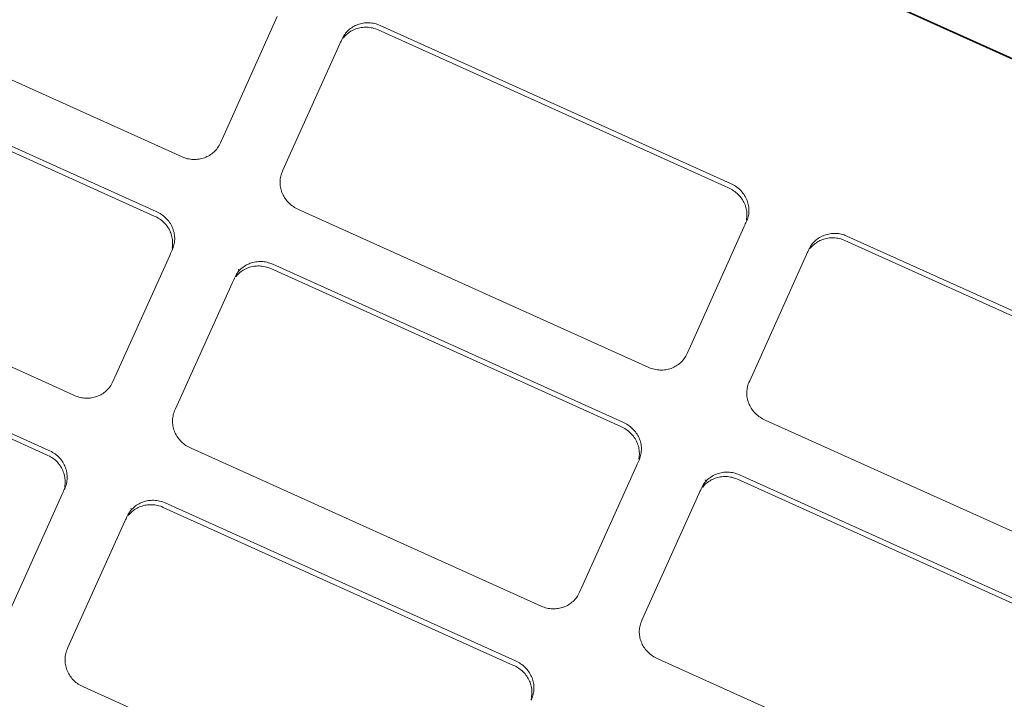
# Model space of a CAD drawing. Header units: millimetres. Extents: x 7483 to 13091, y 8111 to 13871.
# Tile 407 of 656: x 9768.21 to 9771.09, y 10171.65 to 10173.64. Entities that reach past the tile are written whole.
import ezdxf

# ---------------------------------------------------------------- set-up
doc = ezdxf.new("R2010")
doc.units = ezdxf.units.MM
doc.layers.add('2d_2_WYMIAROWA', color=8, linetype='Continuous', lineweight=15)
doc.layers.add('MEBLE PKN', color=150, linetype='Continuous', lineweight=20)
doc.layers.add('a___wymiary', color=7, linetype='Continuous', lineweight=5, true_color=0x000000)
doc.layers.add('wymiary', color=7, linetype='Continuous', lineweight=5, true_color=0xb2b2b2)
doc.styles.add('Arial', font='arial.ttf')
doc.dimstyles.new('wymiary agp1', dxfattribs={"dimtxt": 16, "dimasz": 5, "dimexe": 30, "dimexo": 60, "dimgap": 1.8, "dimtad": 1, "dimdec": 3, "dimrnd": 0.5, "dimdsep": 46, "dimtxsty": 'Arial', "dimblk": 'znacznik', "dimcen": 1.5, "dimse1": 1, "dimse2": 1, "dimclrd": 256, "dimazin": 0, "dimtfac": 1, "dimtdec": 3, "dimtmove": 1, "dimatfit": 3, "dimldrblk": 'znacznik', "dimfxl": 0, "dimlwd": -1, "dimarcsym": 0})

# ---------------------------------------------------------------- blocks, each defined once
blk = doc.blocks.new('WYSPA KASOWA')
at = {"layer": '2d_2_WYMIAROWA'}
for p, q in [((-318.1964, 8.8237), (-323.0718, 11.0233)), ((-318.1952, 8.8263), (-323.0708, 11.0256)), ((-318.1964, 8.8237), (-323.0708, 11.0256)), ((-322.6651, 9.457), (-323.6908, 9.9198)), ((-322.3862, 9.8676), (-322.5468, 9.5107)), ((-322.1681, 9.8352), (-322.1647, 9.8374)), ((-322.1647, 9.8374), (-322.1611, 9.8394)), ((-322.1611, 9.8394), (-322.1575, 9.8412)), ((-322.1575, 9.8412), (-322.1538, 9.8429)), ((-322.1538, 9.8429), (-322.15, 9.8443)), ((-322.15, 9.8443), (-322.1462, 9.8456)), ((-322.1462, 9.8456), (-322.1423, 9.8467)), ((-322.1423, 9.8467), (-322.1383, 9.8477)), ((-322.1383, 9.8477), (-322.1343, 9.8484)), ((-322.1361, 9.836), (-322.132, 9.8364)), ((-322.1343, 9.8484), (-322.1302, 9.849)), ((-322.132, 9.8364), (-322.1279, 9.8365)), ((-322.1302, 9.849), (-322.1261, 9.8493)), ((-322.1279, 9.8365), (-322.1237, 9.8365)), ((-322.1261, 9.8493), (-322.1219, 9.8495)), ((-322.1237, 9.8365), (-322.1195, 9.8363)), ((-322.1219, 9.8495), (-322.1178, 9.8494)), ((-322.1195, 9.8363), (-322.1153, 9.8358)), ((-322.1178, 9.8494), (-322.1136, 9.8492)), ((-322.1136, 9.8492), (-322.1094, 9.8488)), ((-322.1094, 9.8488), (-322.1052, 9.8481)), ((-322.1052, 9.8481), (-322.101, 9.8472)), ((-322.101, 9.8472), (-322.0968, 9.8462)), ((-322.0968, 9.8462), (-322.0927, 9.8449)), ((-322.0927, 9.8449), (-322.0895, 9.8438)), ((-322.0895, 9.8438), (-322.0844, 9.8416)), ((-322.0844, 9.8416), (-321.0585, 9.3788)), ((-322.1949, 9.8048), (-322.193, 9.8085)), ((-322.193, 9.8085), (-322.1908, 9.8121)), ((-322.1919, 9.8059), (-322.1893, 9.809)), ((-322.1908, 9.8121), (-322.1885, 9.8155)), ((-322.1893, 9.809), (-322.1865, 9.812)), ((-322.1885, 9.8155), (-322.186, 9.8188)), ((-322.1865, 9.812), (-322.1836, 9.8148)), ((-322.186, 9.8188), (-322.1834, 9.8219)), ((-322.1836, 9.8148), (-322.1805, 9.8175)), ((-322.1834, 9.8219), (-322.1806, 9.8249)), ((-322.1806, 9.8249), (-322.1776, 9.8277)), ((-322.1805, 9.8175), (-322.1773, 9.82)), ((-322.1776, 9.8277), (-322.1746, 9.8304)), ((-322.1773, 9.82), (-322.174, 9.8223)), ((-322.1746, 9.8304), (-322.1714, 9.8329)), ((-322.174, 9.8223), (-322.1706, 9.8245)), ((-322.1714, 9.8329), (-322.1681, 9.8352)), ((-322.1706, 9.8245), (-322.1671, 9.8265)), ((-322.1671, 9.8265), (-322.1635, 9.8283)), ((-322.1635, 9.8283), (-322.1598, 9.8299)), ((-322.1598, 9.8299), (-322.156, 9.8314)), ((-322.156, 9.8314), (-322.1521, 9.8327)), ((-322.1521, 9.8327), (-322.1482, 9.8338)), ((-322.1482, 9.8338), (-322.1442, 9.8347)), ((-322.1442, 9.8347), (-322.1402, 9.8355)), ((-322.1402, 9.8355), (-322.1361, 9.836)), ((-322.1153, 9.8358), (-322.1111, 9.8352)), ((-322.1111, 9.8352), (-322.1069, 9.8343)), ((-322.1069, 9.8343), (-322.1028, 9.8332)), ((-322.1028, 9.8332), (-322.0986, 9.832)), ((-322.0986, 9.832), (-322.0955, 9.8308)), ((-322.0955, 9.8308), (-322.0904, 9.8287)), ((-322.0904, 9.8287), (-321.0645, 9.3659)), ((-322.3694, 9.418), (-322.2027, 9.7879)), ((-322.2027, 9.7879), (-322.2006, 9.7924)), ((-322.2006, 9.7924), (-322.1989, 9.7956)), ((-322.1989, 9.7956), (-322.1968, 9.8008)), ((-322.1968, 9.8008), (-322.1949, 9.8048)), ((-322.1949, 9.8048), (-322.1919, 9.8059)), ((-323.7667, 9.7593), (-322.7408, 9.2964)), ((-323.7726, 9.7463), (-322.7467, 9.2835)), ((-322.5566, 9.4901), (-322.5588, 9.4865)), ((-322.5546, 9.4938), (-322.5566, 9.4901)), ((-322.5528, 9.4978), (-322.5546, 9.4938)), ((-322.5487, 9.5068), (-322.5528, 9.4978)), ((-322.5468, 9.5107), (-322.5487, 9.5068)), ((-322.5849, 9.4612), (-322.5884, 9.4592)), ((-322.5815, 9.4634), (-322.5849, 9.4612)), ((-322.5782, 9.4657), (-322.5815, 9.4634)), ((-322.575, 9.4682), (-322.5782, 9.4657)), ((-322.5719, 9.4709), (-322.575, 9.4682)), ((-322.569, 9.4737), (-322.5719, 9.4709)), ((-322.5662, 9.4767), (-322.569, 9.4737)), ((-322.5636, 9.4798), (-322.5662, 9.4767)), ((-322.5611, 9.4831), (-322.5636, 9.4798)), ((-322.5588, 9.4865), (-322.5611, 9.4831)), ((-322.661, 9.4553), (-322.6651, 9.457)), ((-322.6569, 9.4538), (-322.661, 9.4553)), ((-322.6528, 9.4525), (-322.6569, 9.4538)), ((-322.6486, 9.4514), (-322.6528, 9.4525)), ((-322.6444, 9.4506), (-322.6486, 9.4514)), ((-322.6402, 9.4499), (-322.6444, 9.4506)), ((-322.636, 9.4495), (-322.6402, 9.4499)), ((-322.6318, 9.4492), (-322.636, 9.4495)), ((-322.6277, 9.4492), (-322.6318, 9.4492)), ((-322.6235, 9.4493), (-322.6277, 9.4492)), ((-322.6194, 9.4497), (-322.6235, 9.4493)), ((-322.6153, 9.4502), (-322.6194, 9.4497)), ((-322.6113, 9.451), (-322.6153, 9.4502)), ((-322.6073, 9.4519), (-322.6113, 9.451)), ((-322.6034, 9.453), (-322.6073, 9.4519)), ((-322.5995, 9.4543), (-322.6034, 9.453)), ((-322.5958, 9.4558), (-322.5995, 9.4543)), ((-322.5921, 9.4574), (-322.5958, 9.4558)), ((-322.5884, 9.4592), (-322.5921, 9.4574)), ((-322.3757, 9.4005), (-322.3746, 9.4045)), ((-322.3746, 9.4045), (-322.3733, 9.4085)), ((-322.3733, 9.4085), (-322.3718, 9.4124)), ((-322.3718, 9.4124), (-322.3694, 9.418)), ((-322.3779, 9.3843), (-322.3777, 9.3883)), ((-322.3779, 9.3802), (-322.3779, 9.3843)), ((-322.3777, 9.3762), (-322.3779, 9.3802)), ((-322.3777, 9.3883), (-322.3772, 9.3924)), ((-322.3773, 9.3721), (-322.3777, 9.3762)), ((-322.3772, 9.3924), (-322.3766, 9.3965)), ((-322.3766, 9.3965), (-322.3757, 9.4005)), ((-321.0585, 9.3788), (-321.0547, 9.3771)), ((-321.0547, 9.3771), (-321.0507, 9.3751)), ((-321.0507, 9.3751), (-321.0469, 9.373)), ((-322.3767, 9.3681), (-322.3773, 9.3721)), ((-322.3759, 9.3642), (-322.3767, 9.3681)), ((-322.3749, 9.3603), (-322.3759, 9.3642)), ((-322.3737, 9.3564), (-322.3749, 9.3603)), ((-322.3724, 9.3526), (-322.3737, 9.3564)), ((-322.3708, 9.3488), (-322.3724, 9.3526)), ((-322.3691, 9.3451), (-322.3708, 9.3488)), ((-321.0645, 9.3659), (-321.0606, 9.3641)), ((-321.0606, 9.3641), (-321.0567, 9.3622)), ((-321.0567, 9.3622), (-321.0529, 9.36)), ((-321.0529, 9.36), (-321.0492, 9.3577)), ((-321.0492, 9.3577), (-321.0457, 9.3553)), ((-321.0469, 9.373), (-321.0432, 9.3707)), ((-321.0457, 9.3553), (-321.0423, 9.3527)), ((-321.0432, 9.3707), (-321.0397, 9.3682)), ((-321.0423, 9.3527), (-321.0391, 9.3499)), ((-321.0397, 9.3682), (-321.0363, 9.3656)), ((-321.0391, 9.3499), (-321.036, 9.347)), ((-321.0363, 9.3656), (-321.0331, 9.3629)), ((-321.036, 9.347), (-321.0331, 9.3441)), ((-321.0331, 9.3629), (-321.03, 9.36)), ((-321.03, 9.36), (-321.0271, 9.357)), ((-321.0271, 9.357), (-321.0244, 9.3539)), ((-321.0244, 9.3539), (-321.0218, 9.3506)), ((-321.0218, 9.3506), (-321.0194, 9.3473)), ((-321.0194, 9.3473), (-321.0171, 9.3438)), ((-322.3672, 9.3415), (-322.3691, 9.3451)), ((-322.3651, 9.3379), (-322.3672, 9.3415)), ((-322.3629, 9.3345), (-322.3651, 9.3379)), ((-322.3605, 9.3311), (-322.3629, 9.3345)), ((-322.3579, 9.3279), (-322.3605, 9.3311)), ((-322.3551, 9.3248), (-322.3579, 9.3279)), ((-322.3522, 9.3218), (-322.3551, 9.3248)), ((-322.3491, 9.3189), (-322.3522, 9.3218)), ((-322.3459, 9.3162), (-322.3491, 9.3189)), ((-321.0331, 9.3441), (-321.0303, 9.3409)), ((-321.0303, 9.3409), (-321.0277, 9.3377)), ((-321.0277, 9.3377), (-321.0253, 9.3343)), ((-321.0253, 9.3343), (-321.0231, 9.3309)), ((-321.0231, 9.3309), (-321.021, 9.3274)), ((-321.021, 9.3274), (-321.0191, 9.3237)), ((-321.0191, 9.3237), (-321.0173, 9.32)), ((-321.0173, 9.32), (-321.0158, 9.3163)), ((-321.0171, 9.3438), (-321.015, 9.3403)), ((-321.015, 9.3403), (-321.0131, 9.3367)), ((-321.0131, 9.3367), (-321.0114, 9.333)), ((-321.0114, 9.333), (-321.0099, 9.3292)), ((-321.0099, 9.3292), (-321.0085, 9.3254)), ((-321.0085, 9.3254), (-321.0073, 9.3215)), ((-321.0073, 9.3215), (-321.0064, 9.3176)), ((-321.0064, 9.3176), (-321.0056, 9.3136)), ((-322.7408, 9.2964), (-322.7369, 9.2947)), ((-322.7369, 9.2947), (-322.733, 9.2927)), ((-322.733, 9.2927), (-322.7291, 9.2906)), ((-322.7291, 9.2906), (-322.7255, 9.2883)), ((-322.7255, 9.2883), (-322.7219, 9.2858)), ((-322.3425, 9.3136), (-322.3459, 9.3162)), ((-322.339, 9.3111), (-322.3425, 9.3136)), ((-322.3353, 9.3088), (-322.339, 9.3111)), ((-322.3315, 9.3067), (-322.3353, 9.3088)), ((-322.3275, 9.3047), (-322.3315, 9.3067)), ((-322.3236, 9.3029), (-322.3275, 9.3047)), ((-321.2978, 8.8402), (-322.3236, 9.3029)), ((-321.0158, 9.3163), (-321.0144, 9.3125)), ((-321.0144, 9.3125), (-321.0133, 9.3086)), ((-321.0133, 9.3086), (-321.0123, 9.3047)), ((-321.0123, 9.3047), (-321.0115, 9.3007)), ((-321.0115, 9.3007), (-321.0109, 9.2967)), ((-321.0109, 9.2967), (-321.0105, 9.2926)), ((-321.0105, 9.2926), (-321.0103, 9.2886)), ((-321.0103, 9.2886), (-321.0103, 9.2845)), ((-321.0051, 9.2893), (-321.0057, 9.2853)), ((-321.0056, 9.3136), (-321.005, 9.3096)), ((-321.0046, 9.2934), (-321.0051, 9.2893)), ((-321.005, 9.3096), (-321.0046, 9.3056)), ((-321.0046, 9.3056), (-321.0044, 9.3015)), ((-321.0044, 9.2975), (-321.0046, 9.2934)), ((-321.0044, 9.3015), (-321.0044, 9.2975)), ((-322.7467, 9.2835), (-322.7429, 9.2817)), ((-322.7429, 9.2817), (-322.7389, 9.2798)), ((-322.7389, 9.2798), (-322.7351, 9.2776)), ((-322.7351, 9.2776), (-322.7314, 9.2753)), ((-322.7314, 9.2753), (-322.7279, 9.2729)), ((-322.7279, 9.2729), (-322.7245, 9.2703)), ((-322.7245, 9.2703), (-322.7213, 9.2675)), ((-322.7219, 9.2858), (-322.7186, 9.2832)), ((-322.7213, 9.2675), (-322.7182, 9.2647)), ((-322.7186, 9.2832), (-322.7153, 9.2805)), ((-322.7182, 9.2647), (-322.7153, 9.2617)), ((-322.7153, 9.2805), (-322.7123, 9.2776)), ((-322.7153, 9.2617), (-322.7125, 9.2585)), ((-322.7123, 9.2776), (-322.7094, 9.2746)), ((-322.7094, 9.2746), (-322.7066, 9.2715)), ((-322.7066, 9.2715), (-322.704, 9.2682)), ((-322.704, 9.2682), (-322.7016, 9.2649)), ((-322.7016, 9.2649), (-322.6993, 9.2614)), ((-322.6993, 9.2614), (-322.6973, 9.2579)), ((-321.0149, 9.2603), (-321.0164, 9.2564)), ((-321.013, 9.2637), (-321.0149, 9.2603)), ((-321.0105, 9.2693), (-321.013, 9.2637)), ((-321.011, 9.2764), (-321.0116, 9.2724)), ((-321.0116, 9.2724), (-321.0105, 9.2693)), ((-321.0106, 9.2805), (-321.011, 9.2764)), ((-321.0103, 9.2845), (-321.0106, 9.2805)), ((-321.0089, 9.2733), (-321.0105, 9.2693)), ((-321.0076, 9.2772), (-321.0089, 9.2733)), ((-321.0066, 9.2813), (-321.0076, 9.2772)), ((-321.0057, 9.2853), (-321.0066, 9.2813)), ((-322.7125, 9.2585), (-322.71, 9.2553)), ((-322.71, 9.2553), (-322.7075, 9.2519)), ((-322.7075, 9.2519), (-322.7053, 9.2485)), ((-322.7053, 9.2485), (-322.7032, 9.245)), ((-322.7032, 9.245), (-322.7013, 9.2414)), ((-322.7013, 9.2414), (-322.6996, 9.2377)), ((-322.6996, 9.2377), (-322.698, 9.2339)), ((-322.698, 9.2339), (-322.6967, 9.2301)), ((-322.6973, 9.2579), (-322.6954, 9.2543)), ((-322.6954, 9.2543), (-322.6936, 9.2506)), ((-322.6936, 9.2506), (-322.6921, 9.2468)), ((-322.6921, 9.2468), (-322.6907, 9.243)), ((-322.6907, 9.243), (-322.6896, 9.2391)), ((-322.6896, 9.2391), (-322.6886, 9.2352)), ((-322.6886, 9.2352), (-322.6878, 9.2312)), ((-322.6878, 9.2312), (-322.6872, 9.2272)), ((-321.0189, 9.2508), (-321.1795, 8.8938)), ((-321.0164, 9.2564), (-321.0189, 9.2508)), ((-320.775, 9.2299), (-320.771, 9.2308)), ((-320.771, 9.2308), (-320.767, 9.2316)), ((-320.767, 9.2316), (-320.7629, 9.2321)), ((-320.7629, 9.2321), (-320.7588, 9.2325)), ((-320.7588, 9.2325), (-320.7546, 9.2326)), ((-320.7546, 9.2326), (-320.7505, 9.2326)), ((-320.7505, 9.2326), (-320.7463, 9.2323)), ((-320.7463, 9.2323), (-320.7421, 9.2319)), ((-320.7421, 9.2319), (-320.7379, 9.2312)), ((-320.7379, 9.2312), (-320.7337, 9.2304)), ((-320.7337, 9.2304), (-320.7295, 9.2293)), ((-322.98, 8.7578), (-324.0058, 9.2205)), ((-322.6967, 9.2301), (-322.6955, 9.2262)), ((-322.6955, 9.2262), (-322.6945, 9.2223)), ((-322.6945, 9.2223), (-322.6937, 9.2183)), ((-322.6937, 9.2183), (-322.6931, 9.2143)), ((-322.6931, 9.2143), (-322.6928, 9.2103)), ((-322.6928, 9.2103), (-322.6926, 9.2062)), ((-322.6926, 9.2022), (-322.6928, 9.1981)), ((-322.6926, 9.2062), (-322.6926, 9.2022)), ((-322.6879, 9.2029), (-322.6888, 9.1989)), ((-322.6873, 9.207), (-322.6879, 9.2029)), ((-322.6869, 9.211), (-322.6873, 9.207)), ((-322.6872, 9.2272), (-322.6868, 9.2232)), ((-322.6866, 9.2151), (-322.6869, 9.211)), ((-322.6868, 9.2232), (-322.6866, 9.2191)), ((-322.6866, 9.2191), (-322.6866, 9.2151)), ((-320.8212, 9.1987), (-320.8187, 9.2019)), ((-320.8187, 9.2019), (-320.8161, 9.2051)), ((-320.8161, 9.2051), (-320.8133, 9.2081)), ((-320.8133, 9.2081), (-320.8103, 9.2109)), ((-320.8132, 9.2006), (-320.81, 9.2031)), ((-320.8103, 9.2109), (-320.8073, 9.2135)), ((-320.81, 9.2031), (-320.8067, 9.2054)), ((-320.8073, 9.2135), (-320.8041, 9.216)), ((-320.8067, 9.2054), (-320.8033, 9.2076)), ((-320.8041, 9.216), (-320.8008, 9.2184)), ((-320.8033, 9.2076), (-320.7998, 9.2096)), ((-320.8008, 9.2184), (-320.7974, 9.2205)), ((-320.7998, 9.2096), (-320.7962, 9.2114)), ((-320.7974, 9.2205), (-320.7939, 9.2225)), ((-320.7962, 9.2114), (-320.7925, 9.2131)), ((-320.7939, 9.2225), (-320.7902, 9.2244)), ((-320.7925, 9.2131), (-320.7887, 9.2146)), ((-320.7902, 9.2244), (-320.7865, 9.226)), ((-320.7887, 9.2146), (-320.7849, 9.2158)), ((-320.7865, 9.226), (-320.7828, 9.2275)), ((-320.7849, 9.2158), (-320.7809, 9.217)), ((-320.7828, 9.2275), (-320.7789, 9.2288)), ((-320.7809, 9.217), (-320.7769, 9.2179)), ((-320.7789, 9.2288), (-320.775, 9.2299)), ((-320.7769, 9.2179), (-320.7729, 9.2186)), ((-320.7729, 9.2186), (-320.7688, 9.2192)), ((-320.7688, 9.2192), (-320.7647, 9.2195)), ((-320.7647, 9.2195), (-320.7606, 9.2197)), ((-320.7606, 9.2197), (-320.7564, 9.2196)), ((-320.7564, 9.2196), (-320.7522, 9.2194)), ((-320.7522, 9.2194), (-320.748, 9.219)), ((-320.748, 9.219), (-320.7438, 9.2183)), ((-320.7438, 9.2183), (-320.7397, 9.2175)), ((-320.7397, 9.2175), (-320.7355, 9.2164)), ((-320.7355, 9.2164), (-320.7313, 9.2151)), ((-320.7313, 9.2151), (-320.7282, 9.214)), ((-320.7295, 9.2293), (-320.7254, 9.228)), ((-320.7282, 9.214), (-320.7231, 9.2119)), ((-320.7254, 9.228), (-320.7222, 9.2269)), ((-320.7231, 9.2119), (-319.6972, 8.749)), ((-320.7222, 9.2269), (-320.7171, 9.2248)), ((-320.7171, 9.2248), (-319.6912, 8.762)), ((-322.6986, 9.174), (-322.7011, 9.1684)), ((-322.6971, 9.1779), (-322.6986, 9.174)), ((-322.6952, 9.1813), (-322.6971, 9.1779)), ((-322.6927, 9.1869), (-322.6952, 9.1813)), ((-322.6932, 9.194), (-322.6939, 9.19)), ((-322.6939, 9.19), (-322.6927, 9.1869)), ((-322.6928, 9.1981), (-322.6932, 9.194)), ((-322.6912, 9.1909), (-322.6927, 9.1869)), ((-322.6899, 9.1949), (-322.6912, 9.1909)), ((-322.6888, 9.1989), (-322.6899, 9.1949)), ((-320.8355, 9.1711), (-320.8333, 9.1756)), ((-320.8333, 9.1756), (-320.8316, 9.1787)), ((-320.8316, 9.1787), (-320.8295, 9.184)), ((-320.8295, 9.184), (-320.8277, 9.1879)), ((-320.8277, 9.1879), (-320.8257, 9.1917)), ((-320.8277, 9.1879), (-320.8246, 9.189)), ((-320.8257, 9.1917), (-320.8235, 9.1952)), ((-320.8246, 9.189), (-320.822, 9.1921)), ((-320.8235, 9.1952), (-320.8212, 9.1987)), ((-320.822, 9.1921), (-320.8192, 9.1951)), ((-320.8192, 9.1951), (-320.8163, 9.1979)), ((-320.8163, 9.1979), (-320.8132, 9.2006)), ((-322.7011, 9.1684), (-322.8618, 8.8114)), ((-322.4688, 9.1436), (-322.465, 9.1451)), ((-322.465, 9.1451), (-322.4611, 9.1464)), ((-322.4611, 9.1464), (-322.4572, 9.1475)), ((-322.4572, 9.1475), (-322.4532, 9.1484)), ((-322.4532, 9.1484), (-322.4492, 9.1492)), ((-322.4492, 9.1492), (-322.4451, 9.1497)), ((-322.4451, 9.1497), (-322.441, 9.1501)), ((-322.441, 9.1501), (-322.4369, 9.1502)), ((-322.4369, 9.1502), (-322.4327, 9.1502)), ((-322.4327, 9.1502), (-322.4285, 9.15)), ((-322.4285, 9.15), (-322.4243, 9.1495)), ((-322.4243, 9.1495), (-322.4201, 9.1489)), ((-322.4201, 9.1489), (-322.4159, 9.148)), ((-322.4159, 9.148), (-322.4118, 9.1469)), ((-322.4118, 9.1469), (-322.4076, 9.1457)), ((-322.4076, 9.1457), (-322.4045, 9.1445)), ((-322.4045, 9.1445), (-322.3994, 9.1424)), ((-321.0021, 8.8011), (-320.8355, 9.1711)), ((-322.5057, 9.1129), (-322.5034, 9.1163)), ((-322.5034, 9.1163), (-322.5009, 9.1196)), ((-322.5014, 9.1127), (-322.4985, 9.1156)), ((-322.5009, 9.1196), (-322.4983, 9.1227)), ((-322.4983, 9.1227), (-322.4999, 9.1275)), ((-322.4985, 9.1156), (-322.4955, 9.1182)), ((-322.4983, 9.1227), (-322.4955, 9.1257)), ((-322.4955, 9.1257), (-322.4926, 9.1285)), ((-322.4955, 9.1182), (-322.4923, 9.1207)), ((-322.4926, 9.1285), (-322.4895, 9.1312)), ((-322.4923, 9.1207), (-322.489, 9.1231)), ((-322.4895, 9.1312), (-322.4863, 9.1337)), ((-322.489, 9.1231), (-322.4856, 9.1252)), ((-322.4863, 9.1337), (-322.483, 9.136)), ((-322.4856, 9.1252), (-322.482, 9.1272)), ((-322.483, 9.136), (-322.4796, 9.1382)), ((-322.482, 9.1272), (-322.4784, 9.129)), ((-322.4796, 9.1382), (-322.4761, 9.1402)), ((-322.4784, 9.129), (-322.4747, 9.1307)), ((-322.4761, 9.1402), (-322.4725, 9.142)), ((-322.4747, 9.1307), (-322.4709, 9.1322)), ((-322.4725, 9.142), (-322.4688, 9.1436)), ((-322.4709, 9.1322), (-322.4671, 9.1335)), ((-322.4671, 9.1335), (-322.4632, 9.1346)), ((-322.4632, 9.1346), (-322.4592, 9.1355)), ((-322.4592, 9.1355), (-322.4551, 9.1362)), ((-322.4551, 9.1362), (-322.4511, 9.1368)), ((-322.4511, 9.1368), (-322.447, 9.1371)), ((-322.447, 9.1371), (-322.4428, 9.1373)), ((-322.4428, 9.1373), (-322.4386, 9.1373)), ((-322.4386, 9.1373), (-322.4345, 9.137)), ((-322.4345, 9.137), (-322.4303, 9.1366)), ((-322.4303, 9.1366), (-322.4261, 9.1359)), ((-322.4261, 9.1359), (-322.4219, 9.1351)), ((-322.4219, 9.1351), (-322.4177, 9.134)), ((-322.4177, 9.134), (-322.4136, 9.1327)), ((-322.4136, 9.1327), (-322.4104, 9.1316)), ((-322.4104, 9.1316), (-322.4053, 9.1295)), ((-322.4053, 9.1295), (-321.3794, 8.6666)), ((-322.3994, 9.1424), (-321.3735, 8.6796)), ((-322.6843, 8.7188), (-322.5177, 9.0887)), ((-322.5177, 9.0887), (-322.5155, 9.0932)), ((-322.5155, 9.0932), (-322.5138, 9.0963)), ((-322.5138, 9.0963), (-322.5117, 9.1016)), ((-322.5117, 9.1016), (-322.5099, 9.1056)), ((-322.5099, 9.1056), (-322.5079, 9.1093)), ((-322.5099, 9.1056), (-322.5069, 9.1066)), ((-322.5079, 9.1093), (-322.5057, 9.1129)), ((-322.5069, 9.1066), (-322.5042, 9.1098)), ((-322.5042, 9.1098), (-322.5014, 9.1127)), ((-324.0816, 9.06), (-323.0557, 8.5972)), ((-324.0875, 9.0471), (-323.0617, 8.5843)), ((-321.1814, 8.8899), (-321.1855, 8.8809)), ((-321.1795, 8.8938), (-321.1814, 8.8899)), ((-321.2017, 8.8569), (-321.2047, 8.854)), ((-321.1989, 8.8598), (-321.2017, 8.8569)), ((-321.1963, 8.863), (-321.1989, 8.8598)), ((-321.1938, 8.8663), (-321.1963, 8.863)), ((-321.1915, 8.8697), (-321.1938, 8.8663)), ((-321.1893, 8.8733), (-321.1915, 8.8697)), ((-321.1873, 8.877), (-321.1893, 8.8733)), ((-321.1855, 8.8809), (-321.1873, 8.877)), ((-321.2937, 8.8384), (-321.2978, 8.8402)), ((-321.2896, 8.8369), (-321.2937, 8.8384)), ((-321.2855, 8.8357), (-321.2896, 8.8369)), ((-321.2813, 8.8346), (-321.2855, 8.8357)), ((-321.2771, 8.8337), (-321.2813, 8.8346)), ((-321.2729, 8.8331), (-321.2771, 8.8337)), ((-321.2687, 8.8326), (-321.2729, 8.8331)), ((-321.2645, 8.8324), (-321.2687, 8.8326)), ((-321.2604, 8.8323), (-321.2645, 8.8324)), ((-321.2562, 8.8325), (-321.2604, 8.8323)), ((-321.2521, 8.8328), (-321.2562, 8.8325)), ((-321.248, 8.8334), (-321.2521, 8.8328)), ((-321.244, 8.8341), (-321.248, 8.8334)), ((-321.24, 8.8351), (-321.244, 8.8341)), ((-321.2361, 8.8362), (-321.24, 8.8351)), ((-321.2322, 8.8374), (-321.2361, 8.8362)), ((-321.2285, 8.8389), (-321.2322, 8.8374)), ((-321.2248, 8.8406), (-321.2285, 8.8389)), ((-321.2211, 8.8424), (-321.2248, 8.8406)), ((-321.2176, 8.8444), (-321.2211, 8.8424)), ((-321.2142, 8.8466), (-321.2176, 8.8444)), ((-321.2109, 8.8489), (-321.2142, 8.8466)), ((-321.2077, 8.8514), (-321.2109, 8.8489)), ((-321.2047, 8.854), (-321.2077, 8.8514)), ((-322.8677, 8.7985), (-322.8696, 8.7946)), ((-322.8636, 8.8075), (-322.8677, 8.7985)), ((-322.8618, 8.8114), (-322.8636, 8.8075)), ((-321.0045, 8.7956), (-321.0021, 8.8011)), ((-322.8899, 8.769), (-322.8931, 8.7665)), ((-322.8869, 8.7717), (-322.8899, 8.769)), ((-322.884, 8.7745), (-322.8869, 8.7717)), ((-322.8812, 8.7775), (-322.884, 8.7745)), ((-322.8785, 8.7806), (-322.8812, 8.7775)), ((-322.876, 8.7839), (-322.8785, 8.7806)), ((-322.8737, 8.7873), (-322.876, 8.7839)), ((-322.8716, 8.7909), (-322.8737, 8.7873)), ((-322.8696, 8.7946), (-322.8716, 8.7909)), ((-321.0106, 8.7674), (-321.0104, 8.7715)), ((-321.0104, 8.7715), (-321.0099, 8.7756)), ((-321.0099, 8.7756), (-321.0093, 8.7796)), ((-321.0093, 8.7796), (-321.0084, 8.7836)), ((-321.0084, 8.7836), (-321.0074, 8.7877)), ((-321.0074, 8.7877), (-321.0061, 8.7916)), ((-321.0061, 8.7916), (-321.0045, 8.7956)), ((-322.976, 8.7561), (-322.98, 8.7578)), ((-322.9718, 8.7546), (-322.976, 8.7561)), ((-322.9677, 8.7533), (-322.9718, 8.7546)), ((-322.9635, 8.7522), (-322.9677, 8.7533)), ((-322.9593, 8.7513), (-322.9635, 8.7522)), ((-322.9551, 8.7507), (-322.9593, 8.7513)), ((-322.951, 8.7502), (-322.9551, 8.7507)), ((-322.9468, 8.75), (-322.951, 8.7502)), ((-322.9426, 8.7499), (-322.9468, 8.75)), ((-322.9385, 8.7501), (-322.9426, 8.7499)), ((-322.9343, 8.7505), (-322.9385, 8.7501)), ((-322.9303, 8.751), (-322.9343, 8.7505)), ((-322.9262, 8.7517), (-322.9303, 8.751)), ((-322.9223, 8.7527), (-322.9262, 8.7517)), ((-322.9183, 8.7538), (-322.9223, 8.7527)), ((-322.9145, 8.7551), (-322.9183, 8.7538)), ((-322.9107, 8.7565), (-322.9145, 8.7551)), ((-322.907, 8.7582), (-322.9107, 8.7565)), ((-322.9034, 8.76), (-322.907, 8.7582)), ((-322.8999, 8.762), (-322.9034, 8.76)), ((-322.8964, 8.7642), (-322.8999, 8.762)), ((-322.8931, 8.7665), (-322.8964, 8.7642)), ((-321.0106, 8.7634), (-321.0106, 8.7674)), ((-321.0104, 8.7593), (-321.0106, 8.7634)), ((-321.01, 8.7553), (-321.0104, 8.7593)), ((-321.0094, 8.7513), (-321.01, 8.7553)), ((-321.0086, 8.7473), (-321.0094, 8.7513)), ((-321.0076, 8.7434), (-321.0086, 8.7473)), ((-321.0065, 8.7395), (-321.0076, 8.7434)), ((-322.6883, 8.7092), (-322.6868, 8.7132)), ((-322.6868, 8.7132), (-322.6843, 8.7188)), ((-321.0051, 8.7357), (-321.0065, 8.7395)), ((-321.0036, 8.7319), (-321.0051, 8.7357)), ((-321.0018, 8.7282), (-321.0036, 8.7319)), ((-320.9999, 8.7246), (-321.0018, 8.7282)), ((-320.9978, 8.7211), (-320.9999, 8.7246)), ((-320.9956, 8.7176), (-320.9978, 8.7211)), ((-320.9932, 8.7143), (-320.9956, 8.7176)), ((-320.9906, 8.7111), (-320.9932, 8.7143)), ((-322.6928, 8.685), (-322.6926, 8.6891)), ((-322.6928, 8.681), (-322.6928, 8.685)), ((-322.6926, 8.6891), (-322.6922, 8.6932)), ((-322.6922, 8.6932), (-322.6915, 8.6972)), ((-322.6915, 8.6972), (-322.6907, 8.7013)), ((-322.6907, 8.7013), (-322.6896, 8.7053)), ((-322.6896, 8.7053), (-322.6883, 8.7092)), ((-320.9878, 8.7079), (-320.9906, 8.7111)), ((-320.9849, 8.7049), (-320.9878, 8.7079)), ((-320.9818, 8.7021), (-320.9849, 8.7049)), ((-320.9786, 8.6993), (-320.9818, 8.7021)), ((-320.9752, 8.6967), (-320.9786, 8.6993)), ((-320.9717, 8.6943), (-320.9752, 8.6967)), ((-320.968, 8.692), (-320.9717, 8.6943)), ((-320.9642, 8.6898), (-320.968, 8.692)), ((-320.9603, 8.6879), (-320.9642, 8.6898)), ((-320.9563, 8.6861), (-320.9603, 8.6879)), ((-319.9305, 8.2233), (-320.9563, 8.6861)), ((-322.6926, 8.6769), (-322.6928, 8.681)), ((-322.6922, 8.6729), (-322.6926, 8.6769)), ((-322.6916, 8.6689), (-322.6922, 8.6729)), ((-322.6908, 8.6649), (-322.6916, 8.6689)), ((-322.6899, 8.661), (-322.6908, 8.6649)), ((-322.6887, 8.6571), (-322.6899, 8.661)), ((-322.6873, 8.6533), (-322.6887, 8.6571)), ((-321.3794, 8.6666), (-321.3756, 8.6649)), ((-321.3756, 8.6649), (-321.3716, 8.6629)), ((-321.3735, 8.6796), (-321.3696, 8.6778)), ((-321.3716, 8.6629), (-321.3678, 8.6608)), ((-321.3696, 8.6778), (-321.3657, 8.6759)), ((-321.3678, 8.6608), (-321.3641, 8.6585)), ((-321.3657, 8.6759), (-321.3619, 8.6737)), ((-321.3641, 8.6585), (-321.3606, 8.656)), ((-321.3619, 8.6737), (-321.3582, 8.6714)), ((-321.3606, 8.656), (-321.3572, 8.6534)), ((-321.3582, 8.6714), (-321.3547, 8.669)), ((-321.3572, 8.6534), (-321.354, 8.6507)), ((-321.3547, 8.669), (-321.3513, 8.6664)), ((-321.3513, 8.6664), (-321.3481, 8.6636)), ((-321.3481, 8.6636), (-321.345, 8.6607)), ((-321.345, 8.6607), (-321.3421, 8.6577)), ((-321.3421, 8.6577), (-321.3393, 8.6546)), ((-321.3393, 8.6546), (-321.3367, 8.6514)), ((-322.6858, 8.6495), (-322.6873, 8.6533)), ((-322.6841, 8.6458), (-322.6858, 8.6495)), ((-322.6822, 8.6422), (-322.6841, 8.6458)), ((-322.6801, 8.6387), (-322.6822, 8.6422)), ((-322.6778, 8.6353), (-322.6801, 8.6387)), ((-322.6754, 8.6319), (-322.6778, 8.6353)), ((-322.6728, 8.6287), (-322.6754, 8.6319)), ((-322.6701, 8.6256), (-322.6728, 8.6287)), ((-322.6671, 8.6226), (-322.6701, 8.6256)), ((-321.354, 8.6507), (-321.3509, 8.6478)), ((-321.3509, 8.6478), (-321.348, 8.6448)), ((-321.348, 8.6448), (-321.3453, 8.6417)), ((-321.3453, 8.6417), (-321.3427, 8.6384)), ((-321.3427, 8.6384), (-321.3402, 8.6351)), ((-321.3402, 8.6351), (-321.338, 8.6317)), ((-321.338, 8.6317), (-321.3359, 8.6281)), ((-321.3367, 8.6514), (-321.3343, 8.648)), ((-321.3359, 8.6281), (-321.334, 8.6245)), ((-321.3343, 8.648), (-321.332, 8.6446)), ((-321.332, 8.6446), (-321.33, 8.6411)), ((-321.33, 8.6411), (-321.3281, 8.6374)), ((-321.3281, 8.6374), (-321.3263, 8.6337)), ((-321.3263, 8.6337), (-321.3248, 8.63)), ((-321.3248, 8.63), (-321.3234, 8.6262)), ((-321.3234, 8.6262), (-321.3223, 8.6223)), ((-323.0557, 8.5972), (-323.0519, 8.5954)), ((-322.6641, 8.6197), (-322.6671, 8.6226)), ((-322.6608, 8.6169), (-322.6641, 8.6197)), ((-322.6575, 8.6143), (-322.6608, 8.6169)), ((-322.6539, 8.6119), (-322.6575, 8.6143)), ((-322.6503, 8.6096), (-322.6539, 8.6119)), ((-322.6464, 8.6074), (-322.6503, 8.6096)), ((-322.6425, 8.6055), (-322.6464, 8.6074)), ((-322.6385, 8.6037), (-322.6425, 8.6055)), ((-321.6128, 8.1409), (-322.6385, 8.6037)), ((-321.334, 8.6245), (-321.3323, 8.6208)), ((-321.3323, 8.6208), (-321.3307, 8.6171)), ((-321.3307, 8.6171), (-321.3294, 8.6132)), ((-321.3294, 8.6132), (-321.3282, 8.6093)), ((-321.3282, 8.6093), (-321.3272, 8.6054)), ((-321.3272, 8.6054), (-321.3265, 8.6015)), ((-321.3265, 8.6015), (-321.3259, 8.5974)), ((-321.3259, 8.5974), (-321.3255, 8.5934)), ((-321.3223, 8.6223), (-321.3213, 8.6184)), ((-321.3213, 8.6184), (-321.3205, 8.6144)), ((-321.3205, 8.6144), (-321.3199, 8.6104)), ((-321.3199, 8.6104), (-321.3195, 8.6063)), ((-321.3193, 8.5982), (-321.3196, 8.5942)), ((-321.3195, 8.6063), (-321.3193, 8.6023)), ((-321.3193, 8.6023), (-321.3193, 8.5982)), ((-323.0617, 8.5843), (-323.0578, 8.5825)), ((-323.0578, 8.5825), (-323.0538, 8.5805)), ((-323.0538, 8.5805), (-323.05, 8.5784)), ((-323.0519, 8.5954), (-323.0479, 8.5935)), ((-323.05, 8.5784), (-323.0464, 8.5761)), ((-323.0479, 8.5935), (-323.0441, 8.5913)), ((-323.0464, 8.5761), (-323.0428, 8.5737)), ((-323.0441, 8.5913), (-323.0404, 8.589)), ((-323.0428, 8.5737), (-323.0395, 8.5711)), ((-323.0404, 8.589), (-323.0369, 8.5866)), ((-323.0395, 8.5711), (-323.0362, 8.5683)), ((-323.0369, 8.5866), (-323.0335, 8.584)), ((-323.0362, 8.5683), (-323.0332, 8.5654)), ((-323.0335, 8.584), (-323.0303, 8.5812)), ((-323.0303, 8.5812), (-323.0272, 8.5784)), ((-323.0272, 8.5784), (-323.0243, 8.5754)), ((-323.0243, 8.5754), (-323.0215, 8.5722)), ((-323.0215, 8.5722), (-323.019, 8.569)), ((-323.019, 8.569), (-323.0165, 8.5656)), ((-321.3254, 8.5701), (-321.3279, 8.5645)), ((-321.3259, 8.5772), (-321.3266, 8.5731)), ((-321.3266, 8.5731), (-321.3254, 8.5701)), ((-321.3255, 8.5812), (-321.3259, 8.5772)), ((-321.3255, 8.5934), (-321.3253, 8.5894)), ((-321.3253, 8.5853), (-321.3255, 8.5812)), ((-321.3239, 8.574), (-321.3254, 8.5701)), ((-321.3253, 8.5894), (-321.3253, 8.5853)), ((-321.3226, 8.578), (-321.3239, 8.574)), ((-321.3215, 8.582), (-321.3226, 8.578)), ((-321.3206, 8.586), (-321.3215, 8.582)), ((-321.32, 8.5901), (-321.3206, 8.586)), ((-321.3196, 8.5942), (-321.32, 8.5901)), ((-323.0332, 8.5654), (-323.0302, 8.5624)), ((-323.0302, 8.5624), (-323.0275, 8.5593)), ((-323.0275, 8.5593), (-323.0249, 8.5561)), ((-323.0249, 8.5561), (-323.0225, 8.5527)), ((-323.0225, 8.5527), (-323.0202, 8.5493)), ((-323.0202, 8.5493), (-323.0181, 8.5457)), ((-323.0181, 8.5457), (-323.0162, 8.5421)), ((-323.0165, 8.5656), (-323.0143, 8.5622)), ((-323.0162, 8.5421), (-323.0145, 8.5384)), ((-323.0145, 8.5384), (-323.013, 8.5347)), ((-323.0143, 8.5622), (-323.0122, 8.5587)), ((-323.0122, 8.5587), (-323.0103, 8.5551)), ((-323.0103, 8.5551), (-323.0086, 8.5514)), ((-323.0086, 8.5514), (-323.007, 8.5476)), ((-323.007, 8.5476), (-323.0057, 8.5438)), ((-323.0057, 8.5438), (-323.0045, 8.5399)), ((-323.0045, 8.5399), (-323.0035, 8.536)), ((-321.3338, 8.5515), (-321.4945, 8.1946)), ((-321.3313, 8.5572), (-321.3338, 8.5515)), ((-321.3298, 8.5611), (-321.3313, 8.5572)), ((-321.3279, 8.5645), (-321.3298, 8.5611)), ((-323.013, 8.5347), (-323.0116, 8.5308)), ((-323.0116, 8.5308), (-323.0105, 8.527)), ((-323.0105, 8.527), (-323.0095, 8.523)), ((-323.0095, 8.523), (-323.0087, 8.5191)), ((-323.0087, 8.5191), (-323.0081, 8.5151)), ((-323.0081, 8.5151), (-323.0077, 8.511)), ((-323.0077, 8.511), (-323.0075, 8.507)), ((-323.0035, 8.536), (-323.0027, 8.532)), ((-323.0027, 8.532), (-323.0021, 8.528)), ((-323.0018, 8.5118), (-323.0022, 8.5077)), ((-323.0021, 8.528), (-323.0018, 8.524)), ((-323.0018, 8.524), (-323.0016, 8.5199)), ((-323.0016, 8.5158), (-323.0018, 8.5118)), ((-323.0016, 8.5199), (-323.0016, 8.5158)), ((-321.131, 8.5058), (-321.1326, 8.5106)), ((-321.1282, 8.5088), (-321.1253, 8.5116)), ((-321.1253, 8.5116), (-321.1222, 8.5143)), ((-321.1222, 8.5143), (-321.119, 8.5168)), ((-321.119, 8.5168), (-321.1157, 8.5191)), ((-321.1183, 8.5084), (-321.1147, 8.5104)), ((-321.1157, 8.5191), (-321.1123, 8.5213)), ((-321.1147, 8.5104), (-321.1111, 8.5122)), ((-321.1123, 8.5213), (-321.1088, 8.5233)), ((-321.1111, 8.5122), (-321.1074, 8.5138)), ((-321.1088, 8.5233), (-321.1052, 8.5251)), ((-321.1074, 8.5138), (-321.1036, 8.5153)), ((-321.1052, 8.5251), (-321.1015, 8.5268)), ((-321.1036, 8.5153), (-321.0998, 8.5166)), ((-321.1015, 8.5268), (-321.0977, 8.5283)), ((-321.0998, 8.5166), (-321.0959, 8.5177)), ((-321.0977, 8.5283), (-321.0938, 8.5295)), ((-321.0959, 8.5177), (-321.0919, 8.5186)), ((-321.0938, 8.5295), (-321.0899, 8.5307)), ((-321.0919, 8.5186), (-321.0879, 8.5194)), ((-321.0899, 8.5307), (-321.0859, 8.5316)), ((-321.0879, 8.5194), (-321.0838, 8.5199)), ((-321.0859, 8.5316), (-321.0819, 8.5323)), ((-321.0838, 8.5199), (-321.0797, 8.5203)), ((-321.0819, 8.5323), (-321.0778, 8.5329)), ((-321.0797, 8.5203), (-321.0755, 8.5205)), ((-321.0778, 8.5329), (-321.0737, 8.5332)), ((-321.0755, 8.5205), (-321.0713, 8.5204)), ((-321.0737, 8.5332), (-321.0696, 8.5334)), ((-321.0713, 8.5204), (-321.0672, 8.5202)), ((-321.0696, 8.5334), (-321.0654, 8.5333)), ((-321.0672, 8.5202), (-321.063, 8.5197)), ((-321.0654, 8.5333), (-321.0612, 8.5331)), ((-321.063, 8.5197), (-321.0588, 8.5191)), ((-321.0612, 8.5331), (-321.057, 8.5327)), ((-321.0588, 8.5191), (-321.0546, 8.5182)), ((-321.057, 8.5327), (-321.0528, 8.532)), ((-321.0546, 8.5182), (-321.0504, 8.5171)), ((-321.0528, 8.532), (-321.0487, 8.5311)), ((-321.0504, 8.5171), (-321.0463, 8.5159)), ((-321.0487, 8.5311), (-321.0445, 8.5301)), ((-321.0463, 8.5159), (-321.0431, 8.5147)), ((-321.0445, 8.5301), (-321.0403, 8.5288)), ((-321.0431, 8.5147), (-321.038, 8.5126)), ((-321.0403, 8.5288), (-321.0372, 8.5277)), ((-321.038, 8.5126), (-320.0121, 8.0498)), ((-321.0372, 8.5277), (-321.0321, 8.5256)), ((-321.0321, 8.5256), (-320.0062, 8.0627)), ((-323.0101, 8.4821), (-323.0121, 8.4787)), ((-323.0076, 8.4877), (-323.0101, 8.4821)), ((-323.0082, 8.4948), (-323.0088, 8.4907)), ((-323.0088, 8.4907), (-323.0076, 8.4877)), ((-323.0077, 8.4988), (-323.0082, 8.4948)), ((-323.0075, 8.5029), (-323.0077, 8.4988)), ((-323.0061, 8.4916), (-323.0076, 8.4877)), ((-323.0075, 8.507), (-323.0075, 8.5029)), ((-323.0048, 8.4956), (-323.0061, 8.4916)), ((-323.0037, 8.4996), (-323.0048, 8.4956)), ((-323.0029, 8.5037), (-323.0037, 8.4996)), ((-323.0022, 8.5077), (-323.0029, 8.5037)), ((-321.1466, 8.4795), (-321.1445, 8.4848)), ((-321.1445, 8.4848), (-321.1426, 8.4887)), ((-321.1426, 8.4887), (-321.1406, 8.4924)), ((-321.1426, 8.4887), (-321.1396, 8.4898)), ((-321.1406, 8.4924), (-321.1385, 8.496)), ((-321.1396, 8.4898), (-321.1369, 8.4929)), ((-321.1385, 8.496), (-321.1361, 8.4994)), ((-321.1369, 8.4929), (-321.1342, 8.4959)), ((-321.1361, 8.4994), (-321.1336, 8.5027)), ((-321.1342, 8.4959), (-321.1312, 8.4987)), ((-321.1336, 8.5027), (-321.131, 8.5058)), ((-321.1312, 8.4987), (-321.1282, 8.5014)), ((-321.131, 8.5058), (-321.1282, 8.5088)), ((-321.1282, 8.5014), (-321.125, 8.5039)), ((-321.125, 8.5039), (-321.1217, 8.5062)), ((-321.1217, 8.5062), (-321.1183, 8.5084)), ((-323.0161, 8.4692), (-323.1767, 8.1122)), ((-323.0136, 8.4748), (-323.0161, 8.4692)), ((-323.0121, 8.4787), (-323.0136, 8.4748)), ((-321.317, 8.1019), (-321.1504, 8.4718)), ((-321.1504, 8.4718), (-321.1482, 8.4763)), ((-321.1482, 8.4763), (-321.1466, 8.4795)), ((-322.8159, 8.4203), (-322.8132, 8.4235)), ((-322.8132, 8.4235), (-322.8148, 8.4282)), ((-322.8132, 8.4235), (-322.8104, 8.4264)), ((-322.8104, 8.4264), (-322.8075, 8.4293)), ((-322.8075, 8.4293), (-322.8045, 8.4319)), ((-322.8072, 8.4215), (-322.8039, 8.4238)), ((-322.8045, 8.4319), (-322.8013, 8.4344)), ((-322.8039, 8.4238), (-322.8005, 8.426)), ((-322.8013, 8.4344), (-322.798, 8.4368)), ((-322.8005, 8.426), (-322.797, 8.428)), ((-322.798, 8.4368), (-322.7946, 8.4389)), ((-322.797, 8.428), (-322.7934, 8.4298)), ((-322.7946, 8.4389), (-322.791, 8.4409)), ((-322.7934, 8.4298), (-322.7897, 8.4315)), ((-322.791, 8.4409), (-322.7874, 8.4427)), ((-322.7897, 8.4315), (-322.7859, 8.4329)), ((-322.7874, 8.4427), (-322.7837, 8.4444)), ((-322.7859, 8.4329), (-322.782, 8.4342)), ((-322.7837, 8.4444), (-322.7799, 8.4459)), ((-322.782, 8.4342), (-322.7781, 8.4353)), ((-322.7799, 8.4459), (-322.7761, 8.4472)), ((-322.7781, 8.4353), (-322.7741, 8.4363)), ((-322.7761, 8.4472), (-322.7722, 8.4483)), ((-322.7741, 8.4363), (-322.7701, 8.437)), ((-322.7722, 8.4483), (-322.7682, 8.4492)), ((-322.7701, 8.437), (-322.766, 8.4375)), ((-322.7682, 8.4492), (-322.7641, 8.4499)), ((-322.766, 8.4375), (-322.7619, 8.4379)), ((-322.7641, 8.4499), (-322.7601, 8.4505)), ((-322.7619, 8.4379), (-322.7577, 8.4381)), ((-322.7601, 8.4505), (-322.7559, 8.4508)), ((-322.7577, 8.4381), (-322.7536, 8.438)), ((-322.7559, 8.4508), (-322.7518, 8.451)), ((-322.7536, 8.438), (-322.7494, 8.4378)), ((-322.7518, 8.451), (-322.7476, 8.451)), ((-322.7494, 8.4378), (-322.7452, 8.4373)), ((-322.7476, 8.451), (-322.7435, 8.4507)), ((-322.7452, 8.4373), (-322.741, 8.4367)), ((-322.7435, 8.4507), (-322.7393, 8.4503)), ((-322.741, 8.4367), (-322.7368, 8.4358)), ((-322.7393, 8.4503), (-322.7351, 8.4496)), ((-322.7368, 8.4358), (-322.7327, 8.4348)), ((-322.7351, 8.4496), (-322.7309, 8.4488)), ((-322.7327, 8.4348), (-322.7285, 8.4335)), ((-322.7309, 8.4488), (-322.7267, 8.4477)), ((-322.7285, 8.4335), (-322.7254, 8.4323)), ((-322.7267, 8.4477), (-322.7226, 8.4464)), ((-322.7254, 8.4323), (-322.7203, 8.4302)), ((-322.7226, 8.4464), (-322.7194, 8.4453)), ((-322.7203, 8.4302), (-321.6944, 7.9674)), ((-322.7194, 8.4453), (-322.7143, 8.4432)), ((-322.7143, 8.4432), (-321.6884, 7.9803)), ((-322.8326, 8.3894), (-322.8305, 8.394)), ((-322.8305, 8.394), (-322.8288, 8.3971)), ((-322.8288, 8.3971), (-322.8267, 8.4024)), ((-322.8267, 8.4024), (-322.8248, 8.4063)), ((-322.8248, 8.4063), (-322.8228, 8.41)), ((-322.8248, 8.4063), (-322.8218, 8.4074)), ((-322.8228, 8.41), (-322.8207, 8.4136)), ((-322.8218, 8.4074), (-322.8192, 8.4105)), ((-322.8207, 8.4136), (-322.8184, 8.4171)), ((-322.8192, 8.4105), (-322.8164, 8.4135)), ((-322.8184, 8.4171), (-322.8159, 8.4203)), ((-322.8164, 8.4135), (-322.8135, 8.4163)), ((-322.8135, 8.4163), (-322.8104, 8.419)), ((-322.8104, 8.419), (-322.8072, 8.4215)), ((-322.9992, 8.0195), (-322.8326, 8.3894)), ((-321.4945, 8.1946), (-321.4963, 8.1907)), ((-321.5112, 8.1637), (-321.5139, 8.1606)), ((-321.5087, 8.167), (-321.5112, 8.1637)), ((-321.5064, 8.1704), (-321.5087, 8.167)), ((-321.5043, 8.174), (-321.5064, 8.1704)), ((-321.5023, 8.1777), (-321.5043, 8.174)), ((-321.5004, 8.1817), (-321.5023, 8.1777)), ((-321.4963, 8.1907), (-321.5004, 8.1817)), ((-321.6087, 8.1392), (-321.6128, 8.1409)), ((-321.6046, 8.1377), (-321.6087, 8.1392)), ((-321.6004, 8.1364), (-321.6046, 8.1377)), ((-321.5962, 8.1353), (-321.6004, 8.1364)), ((-321.5921, 8.1345), (-321.5962, 8.1353)), ((-321.5879, 8.1338), (-321.5921, 8.1345)), ((-321.5589, 8.1349), (-321.563, 8.1342)), ((-321.555, 8.1358), (-321.5589, 8.1349)), ((-321.551, 8.1369), (-321.555, 8.1358)), ((-321.5472, 8.1382), (-321.551, 8.1369)), ((-321.5434, 8.1397), (-321.5472, 8.1382)), ((-321.5397, 8.1413), (-321.5434, 8.1397)), ((-321.5361, 8.1432), (-321.5397, 8.1413)), ((-321.5326, 8.1451), (-321.5361, 8.1432)), ((-321.5292, 8.1473), (-321.5326, 8.1451)), ((-321.5258, 8.1497), (-321.5292, 8.1473)), ((-321.5227, 8.1521), (-321.5258, 8.1497)), ((-321.5196, 8.1548), (-321.5227, 8.1521)), ((-321.5167, 8.1576), (-321.5196, 8.1548)), ((-321.5139, 8.1606), (-321.5167, 8.1576)), ((-321.5837, 8.1334), (-321.5879, 8.1338)), ((-321.5795, 8.1331), (-321.5837, 8.1334)), ((-321.5753, 8.1331), (-321.5795, 8.1331)), ((-321.5712, 8.1333), (-321.5753, 8.1331)), ((-321.5671, 8.1336), (-321.5712, 8.1333)), ((-321.563, 8.1342), (-321.5671, 8.1336)), ((-321.3249, 8.0763), (-321.3242, 8.0804)), ((-321.3242, 8.0804), (-321.3234, 8.0844)), ((-321.3234, 8.0844), (-321.3223, 8.0884)), ((-321.3223, 8.0884), (-321.321, 8.0924)), ((-321.321, 8.0924), (-321.3195, 8.0963)), ((-321.3195, 8.0963), (-321.317, 8.1019)), ((-321.3255, 8.0682), (-321.3253, 8.0723)), ((-321.3255, 8.0641), (-321.3255, 8.0682)), ((-321.3253, 8.0601), (-321.3255, 8.0641)), ((-321.3253, 8.0723), (-321.3249, 8.0763)), ((-321.3249, 8.0561), (-321.3253, 8.0601)), ((-321.3243, 8.0521), (-321.3249, 8.0561)), ((-321.3236, 8.0481), (-321.3243, 8.0521)), ((-321.3226, 8.0442), (-321.3236, 8.0481)), ((-323.0017, 8.014), (-322.9992, 8.0195)), ((-321.3214, 8.0403), (-321.3226, 8.0442)), ((-321.32, 8.0365), (-321.3214, 8.0403)), ((-321.3185, 8.0327), (-321.32, 8.0365)), ((-321.3168, 8.029), (-321.3185, 8.0327)), ((-321.3149, 8.0254), (-321.3168, 8.029)), ((-321.3128, 8.0218), (-321.3149, 8.0254)), ((-321.3105, 8.0184), (-321.3128, 8.0218)), ((-323.0075, 7.9899), (-323.0071, 7.9939)), ((-323.0071, 7.9939), (-323.0065, 7.998)), ((-323.0065, 7.998), (-323.0056, 8.002)), ((-323.0056, 8.002), (-323.0045, 8.006)), ((-323.0045, 8.006), (-323.0032, 8.01)), ((-323.0032, 8.01), (-323.0017, 8.014)), ((-321.3081, 8.0151), (-321.3105, 8.0184)), ((-321.3055, 8.0118), (-321.3081, 8.0151)), ((-321.3028, 8.0087), (-321.3055, 8.0118)), ((-321.2998, 8.0057), (-321.3028, 8.0087)), ((-321.2968, 8.0028), (-321.2998, 8.0057)), ((-321.2935, 8.0001), (-321.2968, 8.0028)), ((-321.2902, 7.9975), (-321.2935, 8.0001)), ((-321.2866, 7.995), (-321.2902, 7.9975)), ((-321.283, 7.9927), (-321.2866, 7.995)), ((-321.2792, 7.9906), (-321.283, 7.9927)), ((-321.2752, 7.9886), (-321.2792, 7.9906)), ((-323.0078, 7.9818), (-323.0077, 7.9858)), ((-323.0076, 7.9777), (-323.0078, 7.9818)), ((-323.0077, 7.9858), (-323.0075, 7.9899)), ((-323.0072, 7.9737), (-323.0076, 7.9777)), ((-323.0066, 7.9697), (-323.0072, 7.9737)), ((-323.0058, 7.9657), (-323.0066, 7.9697)), ((-323.0048, 7.9618), (-323.0058, 7.9657)), ((-323.0036, 7.9579), (-323.0048, 7.9618)), ((-321.6944, 7.9674), (-321.6905, 7.9657)), ((-321.6905, 7.9657), (-321.6866, 7.9637)), ((-321.6884, 7.9803), (-321.6846, 7.9786)), ((-321.6866, 7.9637), (-321.6827, 7.9616)), ((-321.6846, 7.9786), (-321.6806, 7.9766)), ((-321.6827, 7.9616), (-321.6791, 7.9593)), ((-321.6806, 7.9766), (-321.6768, 7.9745)), ((-321.6768, 7.9745), (-321.6731, 7.9722)), ((-321.6731, 7.9722), (-321.6696, 7.9697)), ((-321.6696, 7.9697), (-321.6662, 7.9671)), ((-321.6662, 7.9671), (-321.663, 7.9644)), ((-321.663, 7.9644), (-321.6599, 7.9615)), ((-321.6599, 7.9615), (-321.657, 7.9585)), ((-321.2712, 7.9868), (-321.2752, 7.9886)), ((-320.2455, 7.5241), (-321.2712, 7.9868)), ((-323.0023, 7.9541), (-323.0036, 7.9579)), ((-323.0007, 7.9503), (-323.0023, 7.9541)), ((-322.999, 7.9466), (-323.0007, 7.9503)), ((-322.9971, 7.943), (-322.999, 7.9466)), ((-322.995, 7.9395), (-322.9971, 7.943)), ((-322.9928, 7.936), (-322.995, 7.9395)), ((-322.9903, 7.9327), (-322.9928, 7.936)), ((-322.9877, 7.9294), (-322.9903, 7.9327)), ((-321.6791, 7.9593), (-321.6755, 7.9568)), ((-321.6755, 7.9568), (-321.6722, 7.9542)), ((-321.6722, 7.9542), (-321.6689, 7.9515)), ((-321.6689, 7.9515), (-321.6659, 7.9486)), ((-321.6659, 7.9486), (-321.6629, 7.9456)), ((-321.6629, 7.9456), (-321.6602, 7.9424)), ((-321.6602, 7.9424), (-321.6576, 7.9392)), ((-321.6576, 7.9392), (-321.6552, 7.9359)), ((-321.657, 7.9585), (-321.6542, 7.9554)), ((-321.6552, 7.9359), (-321.6529, 7.9324)), ((-321.6542, 7.9554), (-321.6517, 7.9521)), ((-321.6529, 7.9324), (-321.6509, 7.9289)), ((-321.6517, 7.9521), (-321.6492, 7.9488)), ((-321.6492, 7.9488), (-321.647, 7.9454)), ((-321.647, 7.9454), (-321.6449, 7.9418)), ((-321.6449, 7.9418), (-321.643, 7.9382)), ((-321.643, 7.9382), (-321.6413, 7.9345)), ((-321.6413, 7.9345), (-321.6397, 7.9307)), ((-322.985, 7.9263), (-322.9877, 7.9294)), ((-322.9821, 7.9233), (-322.985, 7.9263)), ((-322.979, 7.9204), (-322.9821, 7.9233)), ((-322.9758, 7.9177), (-322.979, 7.9204)), ((-322.9724, 7.9151), (-322.9758, 7.9177)), ((-322.9689, 7.9126), (-322.9724, 7.9151)), ((-322.9652, 7.9103), (-322.9689, 7.9126)), ((-322.9614, 7.9082), (-322.9652, 7.9103)), ((-322.9574, 7.9062), (-322.9614, 7.9082)), ((-322.9534, 7.9044), (-322.9574, 7.9062)), ((-321.9277, 7.4417), (-322.9534, 7.9044)), ((-321.6509, 7.9289), (-321.649, 7.9253)), ((-321.649, 7.9253), (-321.6472, 7.9216)), ((-321.6472, 7.9216), (-321.6457, 7.9178)), ((-321.6457, 7.9178), (-321.6443, 7.914)), ((-321.6443, 7.914), (-321.6432, 7.9101)), ((-321.6432, 7.9101), (-321.6422, 7.9062)), ((-321.6422, 7.9062), (-321.6414, 7.9022)), ((-321.6397, 7.9307), (-321.6384, 7.9269)), ((-321.6384, 7.9269), (-321.6372, 7.923)), ((-321.6372, 7.923), (-321.6362, 7.9191)), ((-321.6362, 7.9191), (-321.6354, 7.9152)), ((-321.6354, 7.9152), (-321.6349, 7.9111)), ((-321.6349, 7.9111), (-321.6345, 7.9071)), ((-321.6345, 7.9071), (-321.6343, 7.903)), ((-321.6409, 7.8779), (-321.6415, 7.8739)), ((-321.6414, 7.9022), (-321.6408, 7.8982)), ((-321.6405, 7.882), (-321.6409, 7.8779)), ((-321.6408, 7.8982), (-321.6404, 7.8942)), ((-321.6402, 7.8861), (-321.6405, 7.882)), ((-321.6404, 7.8942), (-321.6402, 7.8901)), ((-321.6388, 7.8748), (-321.6403, 7.8708)), ((-321.6402, 7.8901), (-321.6402, 7.8861)), ((-321.6371, 7.8797), (-321.6388, 7.8748)), ((-321.6371, 7.8797), (-321.6356, 7.8868)), ((-321.6349, 7.8909), (-321.6356, 7.8868)), ((-321.6345, 7.8949), (-321.6349, 7.8909)), ((-321.6343, 7.899), (-321.6345, 7.8949)), ((-321.6343, 7.903), (-321.6343, 7.899)), ((-321.6403, 7.8708), (-321.6428, 7.8652)), ((-321.6415, 7.8739), (-321.6403, 7.8708))]:
    blk.add_line(p, q, dxfattribs=at)
blk = doc.blocks.new('znacznik')
at = {"layer": 'a___wymiary'}
for p, q in [((0, 1.39355), (0, -1.39355)), ((1.39355, 0), (-1.39355, 0))]:
    blk.add_line(p, q, dxfattribs=at)
at = {"layer": 'a___wymiary', "const_width": 0.2}
blk.add_lwpolyline([(0.87593, 0.87593), (-0.87593, -0.87593)], dxfattribs=at)
blk = doc.blocks.new('*D1303')
at = {"layer": 'Defpoints', "color": 0, "transparency": 16777216}
for p in [(8555.2864, 11469.3622), (10277.0226, 11469.3622), (8692.0284, 9219.5616)]:
    blk.add_point(p, dxfattribs=at)
at = {"layer": 'wymiary', "color": 253, "true_color": 0x999999, "transparency": 16777216}
blk.add_line((8555.2864, 9224.5616), (8555.2864, 11464.3622), dxfattribs=at)
at = {"layer": 'wymiary', "color": 253, "true_color": 0x999999, "transparency": 16777216, "xscale": 5, "yscale": 5, "zscale": 5}
for p, rotation in [((8555.2864, 11469.3622), 90), ((8555.2864, 9219.5616), 270)]:
    blk.add_blockref('znacznik', p, dxfattribs=dict(at, rotation=rotation))
at = {"layer": 'wymiary', "color": 18, "true_color": 0x000000, "transparency": 16777216, "insert": (8545.3172, 10344.4619), "char_height": 16, "attachment_point": 5, "rotation": 90, "style": 'Arial'}
blk.add_mtext('2250', dxfattribs=at)

msp = doc.modelspace()

# ---------------------------------------------------------------- block references
at = {"layer": 'MEBLE PKN'}
msp.add_blockref('WYSPA KASOWA', (10091.3465, 10163.7776), dxfattribs=at)

# ---------------------------------------------------------------- dimensions: what is measured, and where the dimension line sits
at = {"layer": 'wymiary'}
dim = msp.add_linear_dim(base=(8555.2864, 11469.3622), p1=(8692.0284, 9219.5616), p2=(10277.0226, 11469.3622), angle=90, dimstyle='wymiary agp1', override={"dimblk": 'znacznik'}, dxfattribs=at)
dim.commit()
dim.dimension.update_dxf_attribs({"geometry": '*D1303', "text_midpoint": (8545.3172, 10344.4619)})

doc.saveas('drawing.dxf')
